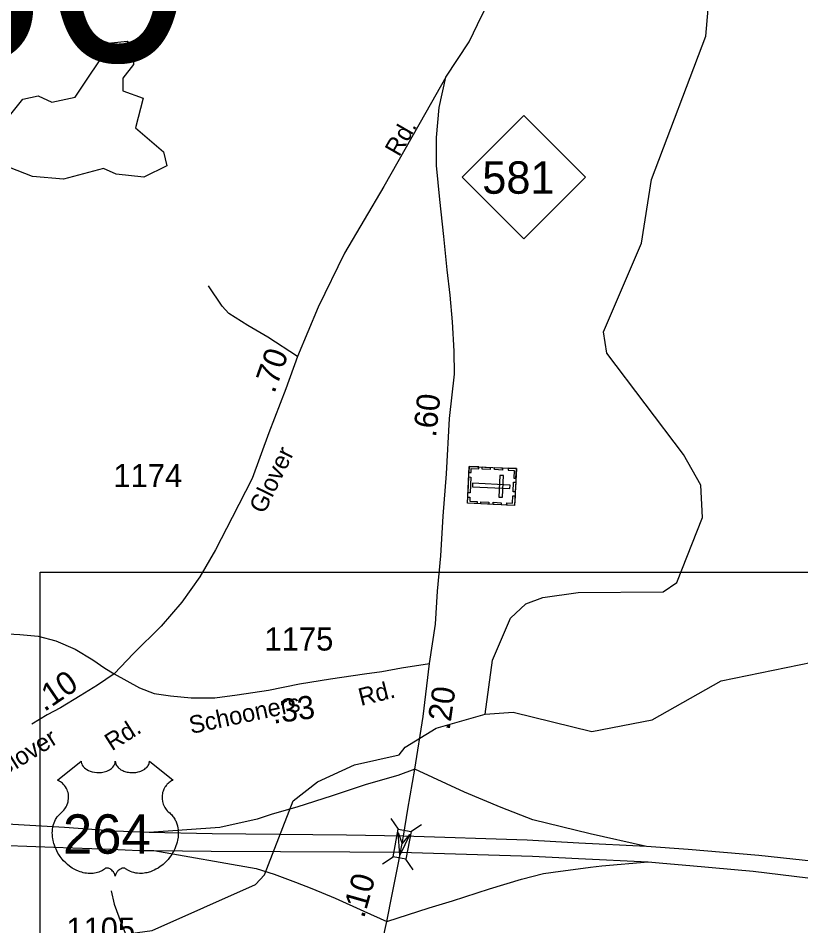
# Model space of a CAD drawing. Extents: x 2220236 to 2384410, y 720751 to 894131.
# Drawn here: x 2259849 to 2264073, y 742321 to 747219 of the extents above; entities that cross this region are included whole.
import ezdxf

# ---------------------------------------------------------------- set-up
doc = ezdxf.new("R2010")
doc.units = 0
for name, color, linetype in [('Exist Cultural Cemetery CELL', 7, 'Continuous'), ('Exist Hydrographic Creek Single Shore', 7, 'Continuous'), ('Exist Hydrographic Misc Water Feature', 7, 'Continuous'), ('Exist Hydrographic Pond Under 1500 Sq Ft', 7, 'Continuous'), ('Exist Road Non-System Type 51', 7, 'Continuous'), ('Exist Road Primary NC Attributed', 7, 'Continuous'), ('Exist Road Primary NC Service Mileage Hundredths English Label', 7, 'Continuous'), ('Exist Road Primary NC Shield CELL', 7, 'Continuous'), ('Exist Road Primary NC Shield Number Label', 7, 'Continuous'), ('Exist Road Primary NC Structure Standard Bridge CELL', 7, 'Continuous'), ('Exist Road Primary US Divided Attributed', 7, 'Continuous'), ('Exist Road Primary US Ramp 1 Lane  Attributed', 7, 'Continuous'), ('Exist Road Primary US Shield CELL', 7, 'Continuous'), ('Exist Road Primary US Shield Number Label', 7, 'Continuous'), ('Exist Road Secondary Mileage Hundredths English Label', 7, 'Continuous'), ('Exist Road Secondary Structure Standard Bridge Attributed CELL', 7, 'Continuous'), ('Exist Road Secondary Structure Standard Bridge Number Label', 7, 'Continuous'), ('Exist Road Secondary Type 51 Attributed', 7, 'Continuous'), ('Exist Road Secondary Type 51 Label', 7, 'Continuous'), ('Exist Road Secondary Type 51 Number Label', 7, 'Continuous'), ('Map Preparation Inset Cut Line', 7, 'Continuous')]:
    doc.layers.add(name, color=color, linetype=linetype)

msp = doc.modelspace()

# ---------------------------------------------------------------- linework, layer by layer
at = {"layer": 'Exist Cultural Cemetery CELL'}
for points in [[(2262537.9, 744788.6), (2262528.6, 744589.7), (2262274.2, 744601.6), (2262283.5, 744800.5)], [(2262282, 744767.5), (2262293.5, 744766.9), (2262294.5, 744788.9), (2262334.9, 744787), (2262335.4, 744798.1), (2262283.6, 744800.6)], [(2262353.4, 744797.3), (2262396.7, 744795.2), (2262396.1, 744783.9), (2262352.9, 744785.9)], [(2262420.6, 744794.1), (2262463.8, 744792.1), (2262463.3, 744780.7), (2262420, 744782.7)], [(2262494.6, 744790.6), (2262494.1, 744779.3), (2262526.3, 744777.8), (2262524.4, 744737.3), (2262535.5, 744736.7), (2262537.9, 744788.6)], [(2262292.3, 744742.6), (2262288.4, 744657.8), (2262277, 744658.3), (2262280.9, 744743.1)], [(2262468, 744751), (2262449.4, 744751.9), (2262443.8, 744634.3), (2262462.5, 744633.4)], [(2262534.4, 744714.6), (2262532, 744662.8), (2262520.6, 744663.4), (2262523, 744715.1)], [(2262503.5, 744681.1), (2262504.4, 744699.7), (2262301.8, 744709.2), (2262301, 744690.5)], [(2262275.8, 744634.7), (2262287.3, 744634.2), (2262286.2, 744612.2), (2262326.6, 744610.3), (2262326.1, 744599.2), (2262274.2, 744601.6)], [(2262485.3, 744591.7), (2262485.8, 744603), (2262518, 744601.5), (2262519.8, 744642), (2262531, 744641.5), (2262528.5, 744589.7)], [(2262347, 744609.6), (2262390.2, 744607.6), (2262389.7, 744596.2), (2262346.4, 744598.2)], [(2262412.8, 744606.5), (2262456.1, 744604.5), (2262455.5, 744593.1), (2262412.3, 744595.1)]]:
    msp.add_lwpolyline(points, close=True, dxfattribs=at)
at = {"layer": 'Exist Hydrographic Creek Single Shore'}
for points in [[(2262370.3, 743463.5), (2262520.4, 743473.5), (2262945.3, 743369.7), (2263270.3, 743431.9), (2263643.3, 743644), (2264274.4, 743772), (2264764.3, 743962.1), (2264930.4, 743988.2), (2265388.5, 744008.3), (2265629.5, 744078.8), (2265695.5, 744169.3), (2265833.5, 744514.1), (2265897.5, 744853.9), (2265962.5, 744980.5), (2265960.4, 745190.4), (2265934.4, 745322.1), (2265982.4, 745537.6), (2266047.4, 745647.8), (2266122.4, 745689), (2266222.5, 745683.6), (2266314.5, 745642.3), (2266432.5, 745475.9), (2266434.5, 745308.6), (2266401.5, 745260.1)], [(2259598, 741827.9), (2259908.2, 742175.9), (2260057.3, 742225.3), (2260573.2, 742296.7), (2261129.3, 742544.4), (2261179.3, 742595.9), (2261333.3, 742996.2), (2261465.4, 743098.3), (2261664.3, 743189.4), (2261905.2, 743243.5), (2261938.3, 743285.4), (2262104.3, 743387), (2262370.3, 743463.5)]]:
    msp.add_lwpolyline(points, dxfattribs=at)
at = {"layer": 'Exist Hydrographic Misc Water Feature'}
msp.add_lwpolyline([(2262370.3, 743463.5), (2262409.3, 743754.6), (2262506.3, 743982.2), (2262589.3, 744059.3), (2262680.3, 744093.4), (2262872.3, 744119), (2263330.4, 744122.7), (2263404.4, 744173.7), (2263543.4, 744525), (2263533.4, 744699.1), (2263439.5, 744865), (2263026.3, 745411.4), (2263008.4, 745526.6), (2263212.5, 746004.5), (2263267.4, 746347.8), (2263560.5, 747122.4), (2263582.4, 747374.4), (2263640.4, 747481.5), (2263730.5, 747584.6), (2263954.4, 747668.6), (2264004.4, 747726.6)], dxfattribs=at)
at = {"layer": 'Exist Hydrographic Pond Under 1500 Sq Ft'}
msp.add_lwpolyline([(2259774.3, 746655.7), (2259873.4, 746781.5), (2259956.2, 746799.6), (2260031.3, 746765.2), (2260156.3, 746792.1), (2260353.4, 747086.6), (2260437.3, 747094.7), (2260470.3, 747071.1), (2260471.3, 746969.4), (2260413.3, 746895.1), (2260414.3, 746826.2), (2260523.4, 746787.9), (2260482.4, 746628), (2260634.3, 746497), (2260651.3, 746421.2), (2260527.3, 746361.4), (2260377.4, 746377.6), (2260310.3, 746408.5), (2260094.2, 746350.6), (2259927.3, 746363.9), (2259802.2, 746412.4), (2259759.4, 746472.3), (2259774.3, 746655.7)], dxfattribs=at)
at = {"layer": 'Exist Road Non-System Type 51'}
for points in [[(2261356.3, 745393.6), (2261196.9, 745497.7), (2261089, 745560.2), (2260986, 745626), (2260950.9, 745665.4), (2260876.4, 745775.1)], [(2260350.5, 742510.2), (2260368.1, 742437.9), (2260405.3, 742334.8), (2260444.8, 742238.3), (2260466.7, 742172.6), (2260482, 742133.1)]]:
    msp.add_lwpolyline(points, dxfattribs=at)
at = {"layer": 'Exist Road Primary NC Attributed'}
for points in [[(2262157.2, 746899.9), (2262283.6, 747091), (2262352.1, 747233.7), (2262464, 747444.6), (2262556.3, 747633.4), (2262644.5, 747820.1), (2262701.4, 747932.5), (2262810.7, 748219.6), (2262927.6, 748540.4), (2263018.1, 748852.3), (2263063, 749054.8), (2263088.8, 749173.6)], [(2262069.6, 743735.9), (2262101.4, 743948.6), (2262112.3, 744126.2), (2262129.8, 744317), (2262143, 744531.8), (2262160.5, 744759.9), (2262178, 745058.1), (2262204.3, 745297.1), (2262202.1, 745422.1), (2262193.4, 745579.9), (2262180.2, 745724.6), (2262164.9, 745860.6), (2262146.3, 746040.4), (2262124.4, 746239.9), (2262106.8, 746424.1), (2262106.8, 746575.4), (2262122.2, 746737.7), (2262157.2, 746899.9)], [(2261989.6, 743165.8), (2262034.5, 743450.9), (2262069.6, 743735.9)], [(2261928.6, 742805.6), (2261952.3, 742950.9), (2261989.6, 743165.8)], [(2261913, 742718), (2261928.6, 742805.6)], [(2261839.2, 742345.1), (2261867.6, 742490.4), (2261903.3, 742669.3), (2261913, 742718)], [(2261387.4, 740581.4), (2261451.6, 740825.5), (2261499.8, 741014.1), (2261560.5, 741234.8), (2261653.6, 741580), (2261701.6, 741788.4), (2261755.8, 741980.8), (2261795.1, 742148.6), (2261839.2, 742345.1)]]:
    msp.add_lwpolyline(points, dxfattribs=at)
at = {"layer": 'Exist Road Primary NC Shield CELL'}
msp.add_lwpolyline([(2262244.7, 746361.2), (2262577.7, 746694.2), (2262910.7, 746361.2), (2262577.7, 746028.2)], close=True, dxfattribs=at)
at = {"layer": 'Exist Road Primary NC Structure Standard Bridge CELL'}
for p, q in [((2261901, 742842.5), (2261862.2, 742899.6)), ((2261968.8, 742829.6), (2262025.9, 742868.4)), ((2261815.3, 742655.4), (2261872.4, 742694.2)), ((2261980.5, 742623.9), (2261941.7, 742680.9))]:
    msp.add_line(p, q, dxfattribs=at)
msp.add_lwpolyline([(2261872.4, 742694.2), (2261900.7, 742842.6), (2261970, 742829.4), (2261941.7, 742680.9)], close=True, dxfattribs=at)
at = {"layer": 'Exist Road Primary US Divided Attributed'}
for points in [[(2260556.9, 742824.3), (2260370.4, 742831.4), (2260099.9, 742852.2), (2259631.2, 742878.4), (2259258.9, 742905.4), (2258790.2, 742947.1), (2258363.2, 743001.4), (2257860.2, 743070.2), (2257248.6, 743171.6), (2256589.9, 743303.7), (2256153.9, 743396.1), (2255865.3, 743463), (2255617, 743515.1)], [(2255605.7, 743351.6), (2255818.2, 743305.5), (2256112.2, 743242.2), (2256557.4, 743153.5), (2257190.7, 743037.6), (2257809.5, 742941.6), (2258319.8, 742876.5), (2258766.7, 742824), (2259222.7, 742784.1), (2259649.5, 742760.5), (2260042.3, 742744.8), (2260349.9, 742734.7), (2260503.6, 742728.2), (2260581.6, 742727.3)], [(2261928.6, 742805.6), (2261621.7, 742811), (2260896.4, 742818), (2260556.9, 742824.3)], [(2263240, 742748.7), (2262874.5, 742768.1), (2262596.2, 742782.7), (2261928.6, 742805.6)], [(2260581.6, 742727.3), (2260891, 742723.4), (2261638.3, 742720.5), (2261913, 742718)], [(2261913, 742718), (2262625.1, 742697.3), (2262872.8, 742685), (2263249.3, 742665.7)], [(2267400.5, 742079.8), (2267194.3, 742129.6), (2266992.9, 742181.8), (2266424.6, 742305.7), (2265765.6, 742433.7), (2265403.7, 742498.4), (2265156.1, 742537), (2264669, 742605.8), (2264396.4, 742641.8), (2263846.2, 742701.4), (2263465.1, 742732.4), (2263240, 742748.7)], [(2263249.3, 742665.7), (2263329.4, 742658.5), (2263474.6, 742646.6), (2263815.2, 742615.6), (2264405.9, 742544.1), (2264644.2, 742512.2), (2265123, 742440.6), (2265377.6, 742399.3), (2265744.9, 742333.2), (2266394.4, 742206.5), (2266946.1, 742079.9), (2267170.4, 742026.8), (2267378.4, 741969.9)]]:
    msp.add_lwpolyline(points, dxfattribs=at)
at = {"layer": 'Exist Road Primary US Ramp 1 Lane  Attributed'}
for points in [[(2261989.6, 743165.8), (2261897.6, 743132.9), (2261726.7, 743083.1), (2261543.2, 743023.3), (2261353.2, 742961.3), (2261220.8, 742922.9), (2261139.7, 742897.3), (2260936.9, 742852.4), (2260556.9, 742824.3)], [(2263240, 742748.7), (2262935.6, 742818.1), (2262626.2, 742892.6), (2262456.8, 742959.6), (2262257.5, 743042.9), (2261989.6, 743165.8)], [(2260581.6, 742727.3), (2261133.9, 742630.6), (2261231.5, 742600.4), (2261346.8, 742557.6), (2261434.3, 742523.5), (2261560.2, 742470.1), (2261713.9, 742399.6), (2261839.2, 742345.1)], [(2261839.2, 742345.1), (2262066.9, 742418.5), (2262193.5, 742456.9), (2262392.8, 742521), (2262566.4, 742573.7), (2262684.5, 742603.6), (2262775.6, 742616.4), (2262843.9, 742624.9), (2262938.3, 742637.1), (2262999.1, 742644.9), (2263249.3, 742665.7)]]:
    msp.add_lwpolyline(points, dxfattribs=at)
at = {"layer": 'Exist Road Primary US Shield CELL'}
msp.add_lwpolyline([(2260189.5, 743209.5), (2260189.8, 743204.2), (2260191.1, 743197.9), (2260192.1, 743194.6), (2260195, 743188.4), (2260199.9, 743181), (2260206.7, 743173.8), (2260214.4, 743167.5), (2260219.5, 743164.2), (2260228.3, 743159.4), (2260238.2, 743155.3), (2260249.3, 743152.1), (2260260.7, 743149.8), (2260273, 743148.4), (2260285.3, 743148.2), (2260298.5, 743149.2), (2260313.1, 743152), (2260319.8, 743153.7), (2260327.3, 743156.3), (2260334.3, 743159.2), (2260342, 743163.3), (2260348.1, 743167.3), (2260353, 743170.8), (2260359.8, 743177.3), (2260365.2, 743184.1), (2260367.5, 743187.9), (2260369.5, 743191.5), (2260372.2, 743199.3), (2260372.9, 743202.7), (2260373.5, 743209.8), (2260373.9, 743203.8), (2260374.5, 743200.1), (2260375.5, 743196.4), (2260377, 743192.6), (2260379.8, 743187.1), (2260382.8, 743182.5), (2260388.5, 743175.8), (2260392.1, 743172.4), (2260395.4, 743169.8), (2260404.1, 743163.8), (2260414.3, 743158.6), (2260419.3, 743156.4), (2260424.5, 743154.6), (2260431, 743152.6), (2260437.8, 743151), (2260444.5, 743149.9), (2260451.3, 743148.9), (2260458.3, 743148.3), (2260464, 743148.2), (2260471, 743148.3), (2260477.4, 743148.6), (2260484.1, 743149.4), (2260491.3, 743150.6), (2260497.2, 743151.9), (2260504.9, 743154), (2260511.9, 743156.5), (2260518.1, 743159.1), (2260526.1, 743163.3), (2260532.5, 743167.3), (2260537.2, 743171.1), (2260542.8, 743176.3), (2260548.2, 743182.5), (2260551.3, 743186.9), (2260553.5, 743191.6), (2260555.5, 743196.4), (2260556.8, 743201.6), (2260557.4, 743206.1), (2260557.5, 743209.9), (2260686.1, 743107.5), (2260683.1, 743106.3), (2260676.1, 743102.9), (2260670.5, 743099.6), (2260661.7, 743093.4), (2260657.9, 743090), (2260654.1, 743086.4), (2260650.6, 743082.6), (2260647.5, 743079), (2260643.8, 743073.9), (2260640.5, 743068.7), (2260637.2, 743063), (2260634.8, 743058.1), (2260630.9, 743047.7), (2260629, 743041.2), (2260627.7, 743035.7), (2260626.2, 743024.2), (2260625.8, 743018.7), (2260625.8, 743013.3), (2260626.2, 743007.6), (2260626.7, 743002.1), (2260627.7, 742996.4), (2260628.6, 742991.4), (2260630.2, 742985.3), (2260632.5, 742978.1), (2260635.3, 742971.2), (2260641.1, 742960), (2260648.7, 742948.7), (2260654.1, 742942.3), (2260659.4, 742936.8), (2260667.3, 742930.1), (2260671.6, 742926.3), (2260676.6, 742921.4), (2260684.6, 742912), (2260687.9, 742907.6), (2260691.2, 742902.7), (2260694.2, 742897.6), (2260697.3, 742892.1), (2260699.7, 742887.3), (2260704.2, 742876.3), (2260707.5, 742865.6), (2260709, 742860), (2260711.4, 742847.4), (2260712.3, 742841.1), (2260713.3, 742828.8), (2260713.4, 742813.9), (2260712.2, 742799.8), (2260709.6, 742783.3), (2260707.4, 742773.4), (2260704, 742761.9), (2260700.7, 742752), (2260694.8, 742737.3), (2260689.6, 742726.7), (2260682.9, 742714.2), (2260678.2, 742706.7), (2260672.9, 742698.7), (2260666.1, 742689.4), (2260658.2, 742679.5), (2260648.7, 742669.1), (2260641, 742661.4), (2260631, 742652.5), (2260624.9, 742647.4), (2260616.3, 742640.9), (2260604.4, 742633), (2260592.7, 742626.2), (2260582.8, 742621.1), (2260574, 742617.3), (2260562.6, 742613), (2260543.6, 742607.8), (2260536.7, 742606.3), (2260528.5, 742605.1), (2260520.8, 742604.4), (2260513.4, 742603.9), (2260503.3, 742603.9), (2260493.4, 742604.7), (2260484, 742606), (2260474.2, 742608.1), (2260463.9, 742611.1), (2260454.6, 742614.8), (2260445.2, 742619.4), (2260429.3, 742629.4), (2260424.7, 742631.9), (2260422.1, 742632.5), (2260416, 742632.8), (2260410.2, 742631.6), (2260404.3, 742629.3), (2260400.7, 742627.4), (2260396, 742624.3), (2260392.3, 742621.4), (2260387.9, 742617.2), (2260384.9, 742613.7), (2260382.5, 742611), (2260378.1, 742603.9), (2260376.5, 742600.6), (2260374.8, 742596.2), (2260373.3, 742589.8), (2260371.3, 742597.9), (2260369, 742603.2), (2260366.2, 742607.8), (2260363.4, 742611.8), (2260358.9, 742617), (2260354.9, 742620.8), (2260350, 742624.8), (2260344.8, 742627.9), (2260340.7, 742630), (2260336.9, 742631.5), (2260332.3, 742632.6), (2260328.5, 742632.9), (2260325.4, 742632.8), (2260321.1, 742631.9), (2260315.3, 742627.7), (2260309.8, 742623.9), (2260303.8, 742620.2), (2260296.6, 742616.4), (2260291.4, 742613.9), (2260285.1, 742611.5), (2260277.9, 742609.1), (2260270, 742607), (2260261.8, 742605.4), (2260254.7, 742604.3), (2260247, 742603.6), (2260240.1, 742603.4), (2260232.9, 742603.4), (2260226.1, 742604), (2260218.3, 742604.7), (2260208.6, 742606.1), (2260200.5, 742607.9), (2260192, 742610.2), (2260183.3, 742612.9), (2260174, 742616.5), (2260162.3, 742621.6), (2260154.1, 742625.8), (2260141.3, 742633.2), (2260126.3, 742643.6), (2260114.9, 742652.8), (2260106.6, 742660.3), (2260094.4, 742672.7), (2260087.2, 742680.9), (2260075.9, 742695.5), (2260068.7, 742706), (2260064, 742713.8), (2260057.2, 742726.2), (2260053.4, 742734.1), (2260048.6, 742745.5), (2260044.7, 742755.9), (2260041.5, 742765.7), (2260039.8, 742772.1), (2260037.4, 742783.1), (2260035.9, 742790.9), (2260034.5, 742801.6), (2260033.7, 742812.9), (2260033.5, 742823.3), (2260033.8, 742832), (2260034.8, 742842.1), (2260036.5, 742852.8), (2260038.6, 742862), (2260040.4, 742868.6), (2260043.1, 742876.7), (2260046.8, 742885.6), (2260051, 742894.1), (2260055.1, 742901.2), (2260060.2, 742908.8), (2260065.2, 742915.2), (2260071.7, 742922.4), (2260078.6, 742928.9), (2260084.8, 742934), (2260092.3, 742941.3), (2260096.2, 742945.7), (2260100.8, 742951.8), (2260104.6, 742957.5), (2260107.5, 742962.6), (2260111.4, 742970.2), (2260113.8, 742975.8), (2260116.7, 742984.4), (2260118.2, 742990.5), (2260119.7, 742998.3), (2260120.7, 743005.7), (2260121.1, 743014.9), (2260120.9, 743022.5), (2260119.9, 743031.4), (2260118.2, 743039.9), (2260116.2, 743047.4), (2260113, 743055.9), (2260110.1, 743062.1), (2260105.2, 743070.5), (2260099.7, 743078.4), (2260094, 743084.7), (2260088.3, 743090.4), (2260082.9, 743094.7), (2260077.7, 743098.4), (2260071.1, 743102.4), (2260064.8, 743105.5), (2260060.9, 743107.1)], close=True, dxfattribs=at)
at = {"layer": 'Exist Road Secondary Structure Standard Bridge Attributed CELL'}
msp.add_lwpolyline([(2261962.4, 742813.3), (2261909.9, 742703.3), (2261900.4, 742824.8), (2261921, 742763.2)], close=True, dxfattribs=at)
at = {"layer": 'Exist Road Secondary Type 51 Attributed'}
for points in [[(2262157.2, 746899.9), (2262049.9, 746709.1), (2261822, 746310.1), (2261610.5, 745950.5), (2261468.1, 745658.9), (2261356.3, 745393.6), (2261293.9, 745218.1), (2261201.8, 744981.3), (2261112, 744735.8), (2261004.6, 744525.3), (2260914.8, 744349.9), (2260829.3, 744205.1), (2260732.9, 744067), (2260621.2, 743937.6), (2260472.1, 743790.7), (2260367, 743681.1)], [(2255760, 745505.3), (2255994.8, 745450), (2256169.2, 745391.3), (2256322.8, 745323.9), (2256851.1, 745080.3), (2257686.6, 744689.9), (2258063.3, 744525.9), (2258342.3, 744384.2), (2258588.6, 744239.1), (2258838.9, 744083.6), (2259037.5, 743983.4), (2259124.7, 743950.6), (2259199.7, 743929.9), (2259281.7, 743912.6), (2259367.2, 743905.7), (2259571.5, 743896), (2259727.1, 743900.4), (2259858.6, 743893.8), (2259956.7, 743884.8), (2260053, 743859.8), (2260156.6, 743814.8), (2260253, 743755.6), (2260316.6, 743711.8), (2260367, 743681.1)], [(2260367, 743681.1), (2260503.2, 743606), (2260583.4, 743574.8), (2260671.6, 743562.7), (2260783.3, 743551.7), (2260910.4, 743551.7), (2261030.9, 743567.1), (2261199.6, 743593.4), (2261368.4, 743626.3), (2261534.9, 743654.8), (2261719, 743681.1), (2261811, 743694.2), (2261918.4, 743714), (2262069.6, 743735.9)], [(2260367, 743681.1), (2260277.1, 743619.7), (2260182.9, 743561.4), (2260077.7, 743496.9), (2260005.4, 743459.6), (2259923.7, 743409.9)]]:
    msp.add_lwpolyline(points, dxfattribs=at)
at = {"layer": 'Map Preparation Inset Cut Line'}
msp.add_lwpolyline([(2259967.8, 744228.7), (2273241.2, 744228.7), (2273241.2, 736157.5), (2259967.8, 736157.5), (2259967.8, 744228.7)], dxfattribs=at)
msp.add_lwpolyline([(2259967.8, 744228.7), (2273241.2, 744228.7), (2273241.2, 736157.5), (2259967.8, 736157.5), (2259967.8, 744228.7)], dxfattribs=at)

# ---------------------------------------------------------------- texts
at = {"layer": 'Exist Road Primary NC Service Mileage Hundredths English Label'}
for s, rotation, p in [('.60', 83.7215, (2262103.7, 744954.3)), ('.20', 81.7854, (2262177.5, 743373)), ('.10', 74.2469, (2261715.4, 742358.1))]:
    msp.add_text(s, height=125, rotation=rotation, dxfattribs=at).set_placement(p)
at = {"layer": 'Exist Road Primary NC Shield Number Label'}
msp.add_text('581', height=175, dxfattribs=at).set_placement((2262353.8, 746271.5))
at = {"layer": 'Exist Road Primary US Shield Number Label'}
msp.add_text('264', height=212.5, dxfattribs=at).set_placement((2260090.6, 742710.2))
at = {"layer": 'Exist Road Secondary Mileage Hundredths English Label'}
for s, rotation, p in [('.70', 70.4031, (2261231.6, 745189.9)), ('.10', 34.2661, (2259990.6, 743473.8)), ('.33', 7.8021, (2261226.5, 743411.6))]:
    msp.add_text(s, height=125, rotation=rotation, dxfattribs=at).set_placement(p)
at = {"layer": 'Exist Road Secondary Structure Standard Bridge Number Label'}
msp.add_text('180', height=1066.27, dxfattribs=at).set_placement((2258406.9, 746985.8))
at = {"layer": 'Exist Road Secondary Type 51 Label'}
for s, rotation, p in [('Rd.', 60.0859, (2261905.1, 746466.9)), ('Glover', 63.9982, (2261176.7, 744539.4)), ('Rd.', 14.0686, (2261698.9, 743507.1)), ('Schooners', 11.9214, (2260782.6, 743356.2)), ('Rd.', 32.4561, (2260354.8, 743262.3)), ('Glover', 32.0624, (2259752.7, 743111.3))]:
    msp.add_text(s, height=95, rotation=rotation, dxfattribs=at).set_placement(p)
at = {"layer": 'Exist Road Secondary Type 51 Number Label'}
for s, p in [('1174', (2260363, 744688.2)), ('1175', (2261178.4, 743806.6)), ('1105', (2260108.9, 742241))]:
    msp.add_text(s, height=125, dxfattribs=at).set_placement(p)

doc.saveas('drawing.dxf')
